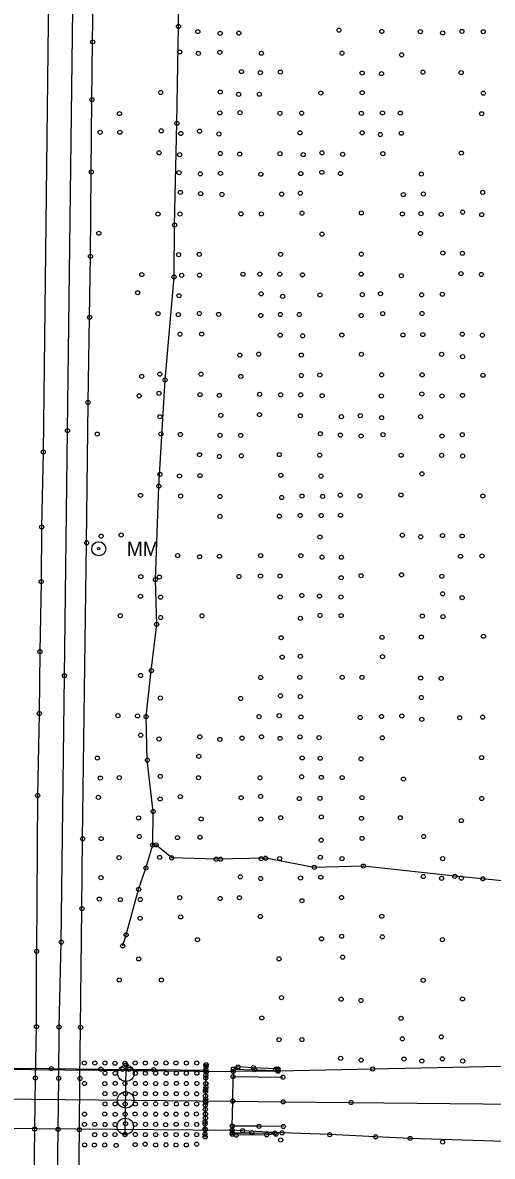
# Model space of a CAD drawing. Extents: x 20503438 to 20508873, y 7964251 to 7984667.
# Drawn here: x 20506709 to 20506939, y 7970510 to 7971064 of the extents above; entities that cross this region are included whole.
import ezdxf

# ---------------------------------------------------------------- set-up
doc = ezdxf.new("R2010")
doc.units = 0
for name, color, linetype in [('Default', 7, 'Continuous'), ('SurBreakLine', 7, 'Continuous'), ('SurConcreteSlab', 7, 'Continuous'), ('SurDrainageArrowDown', 7, 'Continuous'), ('SurEdgeCurb', 7, 'Continuous'), ('SurEdgeRoadPaved', 7, 'Continuous'), ('SurEdgeShoulderPaved', 7, 'Continuous'), ('SurMiscStructureLine', 7, 'Continuous'), ('SurPointsNonDTM', 7, 'Continuous'), ('SurRoadPoints', 7, 'Continuous'), ('SurSurveyPoints', 7, 'Continuous')]:
    doc.layers.add(name, color=color, linetype=linetype)

msp = doc.modelspace()

# ---------------------------------------------------------------- linework, layer by layer
at = {"layer": 'Default'}
for points in [[(20506547.88, 7970554.53), (20506572.65, 7970554.27), (20506585.43, 7970554.14), (20506588.53, 7970554.11), (20506597.54, 7970554.01), (20506622.7, 7970553.75), (20506647.69, 7970553.49), (20506671.75, 7970553.24), (20506675.06, 7970553.21), (20506697.9, 7970552.97), (20506723.46, 7970552.7), (20506747.59, 7970552.45), (20506758.15, 7970552.34), (20506761.36, 7970552.31), (20506773.31, 7970552.19), (20506798.95, 7970551.92)], [(20506759.38, 7970520.39), (20506759.87, 7970554.42)]]:
    msp.add_lwpolyline(points, dxfattribs=at)
at = {"layer": 'SurBreakLine'}
for points in [[(20506748.06, 7973121.35), (20506742.68, 7972730.78), (20506738.51, 7972374.69), (20506737.86, 7972337.8), (20506736.71, 7972242.37), (20506735.23, 7972125.23), (20506734.95, 7972091.62), (20506733.69, 7971999.07), (20506733.06, 7971941.23), (20506731.39, 7971811.28), (20506730.1, 7971695.4), (20506729.05, 7971627.9), (20506728.3, 7971561.44), (20506726.5, 7971429.38), (20506726.18, 7971406.05), (20506723.05, 7971149.78), (20506722.41, 7971105.59), (20506719.46, 7970853.94), (20506718.67, 7970817.35), (20506718.46, 7970790.57), (20506717.85, 7970756.37), (20506717.5, 7970726.21), (20506716.72, 7970686.1), (20506716.2, 7970609.97)], [(20506714.98, 7970498.15), (20506715.31, 7970523.15), (20506715.64, 7970548.14), (20506716.17, 7970573.14), (20506716.2, 7970609.97)], [(20506811.98, 7970536.78), (20506836.56, 7970536.45), (20506869.67, 7970536.14), (20506950.37, 7970535.31), (20507049.63, 7970534.39), (20507058.31, 7970534.32), (20507111.05, 7970533.67), (20507192.54, 7970532.87), (20507207.39, 7970532.69), (20507231.1, 7970532.4), (20507325.24, 7970531.28), (20507332.71, 7970531.28)]]:
    msp.add_lwpolyline(points, dxfattribs=at)
at = {"layer": 'SurConcreteSlab'}
msp.add_lwpolyline([(20506798.52, 7970519.31), (20506798.57, 7970522.82), (20506798.65, 7970528.53), (20506798.68, 7970530.51), (20506798.76, 7970536.08), (20506798.78, 7970537.9), (20506798.87, 7970543.56), (20506798.89, 7970545.35), (20506798.97, 7970551.07), (20506799.03, 7970554.55), (20506798.88, 7970554.59), (20506798.86, 7970553.66), (20506798.84, 7970552.02), (20506798.8, 7970549.47), (20506798.78, 7970548.08), (20506798.74, 7970545.35), (20506798.7, 7970542.47), (20506798.69, 7970541.61), (20506798.65, 7970539.26), (20506798.62, 7970536.82), (20506798.59, 7970534.87), (20506798.56, 7970532.83), (20506798.53, 7970530.49), (20506798.47, 7970526.6), (20506798.46, 7970525.63), (20506798.42, 7970523.16), (20506798.39, 7970520.69), (20506798.37, 7970519.38), (20506798.37, 7970519.31)], close=True, dxfattribs=at)
for points in [[(20506811.98, 7970536.78), (20506812.11, 7970548.77), (20506836.45, 7970548.51)], [(20506836.66, 7970524.4), (20506824.75, 7970524.5), (20506811.75, 7970524.61), (20506811.98, 7970536.78)]]:
    msp.add_lwpolyline(points, dxfattribs=at)
at = {"layer": 'SurDrainageArrowDown'}
for points in [[(20506758.23, 7970612.66), (20506759.96, 7970618.07), (20506766.03, 7970640.28), (20506769.58, 7970650.69), (20506772.91, 7970661.98), (20506773.11, 7970678.32), (20506770.25, 7970703.37), (20506769.67, 7970724.66), (20506772.21, 7970747.11), (20506774.83, 7970769.77), (20506774.2, 7970791.54), (20506775.89, 7970837.25), (20506778.93, 7970889.1), (20506783.31, 7970939.45), (20506783.6, 7970964.79), (20506784.75, 7971014.54), (20506785.47, 7971061.82), (20506786.12, 7971108.98), (20506786.8, 7971156.01), (20506790.11, 7971182.82)], [(20507116.88, 7970623.21), (20507090.46, 7970622.38), (20507065.73, 7970627.27), (20507017.24, 7970635.91), (20506968.26, 7970641.97), (20506920.38, 7970646.65), (20506875.75, 7970651.65), (20506851.74, 7970651.03), (20506827.96, 7970655.49), (20506803.89, 7970655), (20506782.2, 7970655.65), (20506774.48, 7970661.98)]]:
    msp.add_lwpolyline(points, dxfattribs=at)
at = {"layer": 'SurEdgeCurb'}
for points in [[(20506812.15, 7970551.34), (20506812.27, 7970552.48), (20506822.65, 7970552.17), (20506834.02, 7970551.82)], [(20506834.07, 7970552.54), (20506833.84, 7970552.52), (20506833.01, 7970552.54), (20506821.98, 7970553.15), (20506814.51, 7970553.51), (20506812.27, 7970552.48)], [(20506811.7, 7970522.63), (20506811.72, 7970521.27), (20506821.27, 7970521.38), (20506832.49, 7970521.2)], [(20506833.12, 7970520.69), (20506828.47, 7970520.36), (20506813.66, 7970520.17), (20506811.75, 7970520.59), (20506811.72, 7970521.27)]]:
    msp.add_lwpolyline(points, dxfattribs=at)
at = {"layer": 'SurEdgeRoadPaved'}
for points in [[(20506728.28, 7970614.49), (20506729.78, 7970744.63), (20506731.29, 7970864.38), (20506734.84, 7971147.58), (20506737.24, 7971344.61), (20506737.94, 7971398.74)], [(20506726.38, 7970498), (20506726.71, 7970523), (20506727.04, 7970547.99), (20506727.17, 7970572.99), (20506728.28, 7970614.49)], [(20506943.03, 7970553.66), (20506880.3, 7970552.49), (20506834.09, 7970551.42), (20506812.15, 7970551.34), (20506812.11, 7970548.77)], [(20507198.82, 7970507.47), (20507189.01, 7970511.11), (20507101.56, 7970512.15), (20507070.48, 7970513.15), (20507027.06, 7970514.59), (20506998.05, 7970515.48), (20506954.74, 7970516.79), (20506898.56, 7970518.58), (20506881.71, 7970519.38), (20506859.24, 7970520.44), (20506836.06, 7970521.3), (20506816.8, 7970522.35), (20506811.7, 7970522.63), (20506811.75, 7970524.61)]]:
    msp.add_lwpolyline(points, dxfattribs=at)
at = {"layer": 'SurEdgeShoulderPaved'}
for points in [[(20506738.37, 7970630.83), (20506738.67, 7970664.94), (20506740.63, 7970809.56), (20506741.32, 7970878.14), (20506742.07, 7970919.76), (20506742.54, 7970949.49), (20506742.91, 7970990.73), (20506743.22, 7971026.05), (20506743.58, 7971054.27), (20506744.17, 7971096.69), (20506744.47, 7971121.99), (20506745.87, 7971241.09), (20506746.19, 7971263.55), (20506746.45, 7971286), (20506746.82, 7971317), (20506747.35, 7971345.54), (20506747.87, 7971398.62)], [(20506736.83, 7970497.86), (20506737.1, 7970522.86), (20506737.39, 7970547.85), (20506737.72, 7970572.85), (20506738.37, 7970630.83)]]:
    msp.add_lwpolyline(points, dxfattribs=at)
at = {"layer": 'SurMiscStructureLine'}
for p, q in [((20506534.5, 7970553.84), (20506812.15, 7970551.34)), ((20506534.35, 7970539.62), (20506811.98, 7970536.78)), ((20506534.18, 7970525.11), (20506811.7, 7970522.63))]:
    msp.add_line(p, q, dxfattribs=at)
at = {"layer": 'SurPointsNonDTM'}
for centre in [(20506723.46, 7970552.7), (20506747.59, 7970552.45), (20506758.15, 7970552.34), (20506759.87, 7970554.42), (20506761.36, 7970552.31), (20506773.31, 7970552.19), (20506798.95, 7970551.92), (20506759.38, 7970520.39)]:
    msp.add_circle(centre, 1, dxfattribs=at)
at = {"layer": 'SurRoadPoints'}
for centre, radius in [((20506746.53, 7970806.66), 3.43), ((20506746.53, 7970806.66), 0.571), ((20506759.85, 7970550.43), 4), ((20506759.69, 7970537.41), 4), ((20506759.49, 7970524.44), 4)]:
    msp.add_circle(centre, radius, dxfattribs=at)
at = {"layer": 'SurSurveyPoints'}
for centre in [(20506785.47, 7971061.82), (20506794.91, 7971059.34), (20506805.81, 7971058.46), (20506814.94, 7971058.57), (20506863.85, 7971060.04), (20506884.76, 7971059.36), (20506903.54, 7971059.31), (20506914.41, 7971058.67), (20506923.85, 7971059.42), (20506934.25, 7971059.26), (20506743.58, 7971054.27), (20506786.03, 7971049.4), (20506795.15, 7971048.67), (20506805.64, 7971049.15), (20506825.97, 7971048.74), (20506865.28, 7971048.8), (20506894.39, 7971047.97), (20506816.25, 7971039.8), (20506825.47, 7971039.24), (20506835.18, 7971039.55), (20506875.12, 7971039.05), (20506884.59, 7971038.81), (20506904.8, 7971039.52), (20506923.49, 7971039.32), (20506776.78, 7971029.57), (20506805.88, 7971029.77), (20506814.84, 7971028.68), (20506824.97, 7971028.71), (20506854.97, 7971029.29), (20506875.14, 7971029.44), (20506934.32, 7971029.24), (20506743.22, 7971026.05), (20506756.69, 7971019.29), (20506805.64, 7971019.6), (20506815.53, 7971019.74), (20506835, 7971019.42), (20506845.63, 7971019.48), (20506874.75, 7971019.42), (20506885.07, 7971019.6), (20506893.79, 7971019.53), (20506933.49, 7971019.2), (20506784.75, 7971014.54), (20506747.23, 7971010.12), (20506756.87, 7971010.15), (20506777.09, 7971010.83), (20506786.64, 7971009.56), (20506795.76, 7971010.66), (20506805.2, 7971009.3), (20506844.78, 7971009.85), (20506875.13, 7971009.87), (20506884.02, 7971009.06), (20506894.24, 7971009.67), (20506775.96, 7971000.08), (20506855.49, 7971000.11), (20506923.54, 7970999.98), (20506786.07, 7970999.2), (20506805.94, 7970999.78), (20506815.33, 7970999.48), (20506835.01, 7970999.68), (20506846.36, 7970999.24), (20506865.63, 7970999.35), (20506885.25, 7970999.7), (20506742.91, 7970990.73), (20506785.76, 7970990.43), (20506796.18, 7970989.85), (20506805.99, 7970990.03), (20506825.68, 7970989.64), (20506845.18, 7970989.95), (20506855.46, 7970990.62), (20506864.56, 7970990.02), (20506903.98, 7970989.73), (20506786.4, 7970980.75), (20506796.29, 7970980.18), (20506806.7, 7970979.76), (20506835.84, 7970979.93), (20506844.94, 7970980.41), (20506895.24, 7970979.69), (20506905.04, 7970979.99), (20506933.99, 7970980.82), (20506775.53, 7970970.2), (20506786.23, 7970970.21), (20506815.97, 7970970.28), (20506825.97, 7970970.26), (20506845.75, 7970970.63), (20506874.78, 7970970.73), (20506894.79, 7970970.24), (20506903.85, 7970970.38), (20506913.71, 7970970.01), (20506924.23, 7970971.12), (20506933.52, 7970969.93), (20506783.6, 7970964.79), (20506746.59, 7970960.81), (20506855.51, 7970960.34), (20506903.62, 7970960.69), (20506785.53, 7970950.33), (20506795.6, 7970950.47), (20506835.33, 7970950.46), (20506874.69, 7970950.6), (20506914.52, 7970951.18), (20506924.09, 7970951.04), (20506742.54, 7970949.49), (20506767.57, 7970940.62), (20506783.31, 7970939.45), (20506787.06, 7970940.23), (20506795.76, 7970940.34), (20506816.95, 7970940.78), (20506825.18, 7970940.82), (20506834.96, 7970940.82), (20506846, 7970940.5), (20506874.65, 7970940.81), (20506894.29, 7970940.06), (20506923.38, 7970941.1), (20506933.34, 7970940.68), (20506765.56, 7970931.76), (20506785.72, 7970930.27), (20506825.83, 7970931.23), (20506836.34, 7970929.99), (20506854.51, 7970930.66), (20506875.17, 7970930.79), (20506884.07, 7970931.25), (20506904.23, 7970930.74), (20506914.22, 7970931.02), (20506742.07, 7970919.76), (20506775.47, 7970921.54), (20506785.41, 7970921.07), (20506795.65, 7970921.62), (20506805.07, 7970921.16), (20506825.65, 7970920.65), (20506835.24, 7970921.11), (20506844.44, 7970921.1), (20506874.65, 7970920.64), (20506885.18, 7970921.56), (20506904.38, 7970921.62), (20506786.26, 7970911.52), (20506796.84, 7970911.54), (20506904.75, 7970911.32), (20506924, 7970911.5), (20506835.11, 7970911.01), (20506846.15, 7970910.69), (20506865.19, 7970911.05), (20506895.04, 7970911.14), (20506933.78, 7970911.03), (20506815.42, 7970901.25), (20506824.64, 7970901.73), (20506845.43, 7970901.28), (20506874.78, 7970901.67), (20506913.95, 7970901.65), (20506924.16, 7970900.5), (20506767.55, 7970890.88), (20506776.36, 7970891.95), (20506796.49, 7970891.98), (20506815.89, 7970890.88), (20506845.49, 7970891.33), (20506854.5, 7970891.55), (20506884.7, 7970891.65), (20506904.44, 7970891.62), (20506934.12, 7970891.45), (20506778.93, 7970889.1), (20506741.32, 7970878.14), (20506766.29, 7970881.4), (20506775.97, 7970882.6), (20506795.98, 7970881.99), (20506805.38, 7970881.58), (20506825.15, 7970882.13), (20506835.35, 7970881.89), (20506845.12, 7970881.85), (20506855.59, 7970881.41), (20506884.49, 7970881.34), (20506904.26, 7970882.3), (20506914.09, 7970881.28), (20506924.13, 7970881.59), (20506776.41, 7970871.16), (20506806.13, 7970871.84), (20506825.04, 7970872.17), (20506844.91, 7970871.64), (20506864.99, 7970871.2), (20506874.24, 7970871.68), (20506884.63, 7970870.66), (20506903.65, 7970871.22), (20506731.29, 7970864.38), (20506745.83, 7970862.7), (20506776.89, 7970862.76), (20506786.39, 7970862.51), (20506805.78, 7970862.1), (20506815.82, 7970862.05), (20506854.75, 7970862.86), (20506864.51, 7970862.19), (20506874.63, 7970861.71), (20506885.32, 7970862.39), (20506914.13, 7970861.72), (20506924, 7970862.36), (20506719.46, 7970853.94), (20506795.72, 7970852.6), (20506805.47, 7970851.74), (20506816.18, 7970852.07), (20506834.68, 7970852.67), (20506854.41, 7970852.38), (20506894.17, 7970852.35), (20506913.91, 7970852.32), (20506924.19, 7970851.98), (20506776.4, 7970843), (20506785.96, 7970842.17), (20506796, 7970842.41), (20506835.44, 7970842.59), (20506855.03, 7970842.13), (20506904.34, 7970843.29), (20506775.89, 7970837.25), (20506766.94, 7970832.73), (20506786.49, 7970832.44), (20506805.76, 7970832.19), (20506835.87, 7970831.69), (20506845.78, 7970832.42), (20506855.81, 7970832.26), (20506864.5, 7970832.83), (20506874.03, 7970832.55), (20506894.09, 7970832.98), (20506934.05, 7970832.44), (20506844.86, 7970822.93), (20506855.12, 7970822.92), (20506864.57, 7970823.04), (20506718.67, 7970817.35), (20506805.69, 7970822.52), (20506834.74, 7970822.57), (20506747.74, 7970812.82), (20506757.52, 7970813.4), (20506854.55, 7970812.43), (20506894.76, 7970813.29), (20506903.74, 7970812.49), (20506914.38, 7970813.12), (20506923.96, 7970812.89), (20506740.63, 7970809.56), (20506785.05, 7970803.35), (20506795.77, 7970802.78), (20506805.5, 7970803.01), (20506825.61, 7970803.34), (20506845.18, 7970803.25), (20506855.57, 7970802.54), (20506865.02, 7970802.52), (20506923.15, 7970803.02), (20506933.63, 7970803.12), (20506718.46, 7970790.57), (20506767.1, 7970793.05), (20506774.2, 7970791.54), (20506776.18, 7970792.85), (20506814.97, 7970793.13), (20506825.49, 7970793.33), (20506835.07, 7970793.32), (20506864.91, 7970792.51), (20506874.6, 7970793.48), (20506894.36, 7970793.95), (20506914.02, 7970793.2), (20506914.4, 7970784.66), (20506766.91, 7970783.46), (20506776.79, 7970783.01), (20506835.11, 7970783.11), (20506845.68, 7970783.82), (20506854.29, 7970783.5), (20506864.84, 7970783.11), (20506923.93, 7970782.75), (20506757.1, 7970774), (20506776.75, 7970773.1), (20506796.98, 7970773.89), (20506854.59, 7970774.05), (20506864.9, 7970774.02), (20506904.53, 7970773.79), (20506914.58, 7970773.53), (20506774.83, 7970769.77), (20506845.01, 7970772.68), (20506835.62, 7970763.21), (20506884.8, 7970763.43), (20506904.01, 7970763.53), (20506934.37, 7970763.91), (20506717.85, 7970756.37), (20506836.08, 7970753.73), (20506844.97, 7970754.11), (20506885.07, 7970753.96), (20506772.21, 7970747.11), (20506729.78, 7970744.63), (20506766.96, 7970744.77), (20506825.64, 7970743.75), (20506844.73, 7970743.9), (20506865.39, 7970743.87), (20506875.03, 7970743.82), (20506903.68, 7970743.49), (20506913.73, 7970743.33), (20506835.27, 7970734.82), (20506844.99, 7970734.41), (20506776.6, 7970733.77), (20506815.79, 7970733.52), (20506904, 7970733.99), (20506717.5, 7970726.21), (20506755.9, 7970725.12), (20506765.49, 7970725), (20506769.67, 7970724.66), (20506824.82, 7970724.65), (20506834.65, 7970725.15), (20506845.25, 7970724.52), (20506874.19, 7970724.23), (20506884.58, 7970724.73), (20506894.52, 7970724.98), (20506904.27, 7970723.33), (20506922.76, 7970724.1), (20506933.97, 7970724.41), (20506767, 7970715.6), (20506775.96, 7970713.72), (20506795.92, 7970714.78), (20506805.68, 7970713.54), (20506816.45, 7970714.16), (20506826, 7970714.78), (20506835.06, 7970714), (20506844.8, 7970714.74), (20506854.12, 7970714.38), (20506884.94, 7970714.31), (20506745.89, 7970704.41), (20506770.25, 7970703.37), (20506795.4, 7970705.25), (20506845.87, 7970704.47), (20506854.66, 7970704.33), (20506874.55, 7970704.03), (20506933.48, 7970704.64), (20506776.58, 7970695.46), (20506747.31, 7970694.64), (20506756.55, 7970694.85), (20506795.26, 7970694.8), (20506825.23, 7970694.74), (20506845.63, 7970695.25), (20506855.19, 7970694.96), (20506865.36, 7970694.89), (20506895.31, 7970694.16), (20506716.72, 7970686.1), (20506746.36, 7970685.23), (20506776.53, 7970684.45), (20506786.38, 7970685.59), (20506816.06, 7970685.04), (20506825.54, 7970685.67), (20506844.42, 7970684.62), (20506854.55, 7970684.73), (20506875.03, 7970685.1), (20506933.49, 7970684.64), (20506766.03, 7970675.16), (20506773.11, 7970678.32), (20506796.55, 7970674.67), (20506825.69, 7970674.61), (20506835.4, 7970675.24), (20506855.23, 7970675.6), (20506874.81, 7970674.93), (20506893.72, 7970675.25), (20506923.6, 7970673.88), (20506738.67, 7970664.94), (20506747.75, 7970665.09), (20506766.32, 7970666.11), (20506785.01, 7970665.56), (20506795.98, 7970665.74), (20506855.14, 7970664.31), (20506875.11, 7970665.16), (20506905.21, 7970666.08), (20506772.91, 7970661.98), (20506774.48, 7970661.98), (20506756.49, 7970655.77), (20506776.31, 7970655.87), (20506782.2, 7970655.65), (20506803.89, 7970655), (20506805.97, 7970655), (20506825.86, 7970655.26), (20506827.96, 7970655.49), (20506834.88, 7970655.3), (20506851.74, 7970651.03), (20506854.73, 7970655.91), (20506865.35, 7970655.29), (20506875.75, 7970651.65), (20506914.43, 7970655.27), (20506747.64, 7970646), (20506769.58, 7970650.69), (20506815.71, 7970646.38), (20506825.63, 7970645.58), (20506845.04, 7970645.82), (20506854.96, 7970646.19), (20506904.98, 7970646.53), (20506913.92, 7970645.67), (20506920.38, 7970646.65), (20506923.53, 7970645.72), (20506766.03, 7970640.28), (20506934.05, 7970645.41), (20506746.83, 7970635.52), (20506757.08, 7970635.26), (20506766.86, 7970635.3), (20506786.09, 7970636.19), (20506805.81, 7970635.8), (20506815.22, 7970636.18), (20506845.74, 7970634.71), (20506865.04, 7970636.27), (20506738.37, 7970630.83), (20506766.76, 7970626.14), (20506786.56, 7970626.82), (20506825.43, 7970626.99), (20506884.73, 7970627.12), (20506759.96, 7970618.07), (20506728.28, 7970614.49), (20506758.23, 7970612.66), (20506794.74, 7970615.66), (20506855.28, 7970616.12), (20506865.11, 7970617.36), (20506885.03, 7970617.09), (20506914.32, 7970615.68), (20506716.2, 7970609.97), (20506865.62, 7970607.15), (20506766.09, 7970606.3), (20506834.55, 7970606.31), (20506756.55, 7970596.04), (20506777.08, 7970595.94), (20506904.91, 7970595.83), (20506835.77, 7970587.34), (20506864.89, 7970586.6), (20506874.52, 7970585.96), (20506924.1, 7970586.75), (20506826.15, 7970577.47), (20506894.15, 7970577.27), (20506716.17, 7970573.14), (20506727.17, 7970572.99), (20506737.72, 7970572.85), (20506913.8, 7970568.23), (20506834.56, 7970566.82), (20506845.73, 7970566.88), (20506894.75, 7970567.25), (20506864.66, 7970557.74), (20506895.54, 7970557.34), (20506914.29, 7970557.48), (20506739.57, 7970555.45), (20506744.65, 7970555.43), (20506749.56, 7970555.45), (20506754.48, 7970555.31), (20506759.36, 7970555.29), (20506764.35, 7970555.44), (20506769.3, 7970555.4), (20506774.39, 7970555.36), (20506779.36, 7970555.44), (20506784.25, 7970555.49), (20506789.36, 7970555.45), (20506794.39, 7970555.43), (20506798.84, 7970552.02), (20506798.86, 7970553.66), (20506798.88, 7970554.59), (20506799.03, 7970554.55), (20506812.15, 7970551.34), (20506812.27, 7970552.48), (20506814.51, 7970553.51), (20506821.98, 7970553.15), (20506822.65, 7970552.17), (20506833.01, 7970552.54), (20506833.84, 7970552.52), (20506834.02, 7970551.82), (20506834.07, 7970552.54), (20506834.09, 7970551.42), (20506874.63, 7970556.81), (20506880.3, 7970552.49), (20506904.29, 7970556.39), (20506924.21, 7970556.4), (20506715.64, 7970548.14), (20506727.04, 7970547.99), (20506737.39, 7970547.85), (20506749.55, 7970550.48), (20506754.56, 7970550.42), (20506764.42, 7970550.41), (20506769.34, 7970550.36), (20506774.36, 7970550.43), (20506779.45, 7970550.44), (20506784.39, 7970550.44), (20506789.3, 7970550.44), (20506794.44, 7970550.44), (20506798.78, 7970548.08), (20506798.8, 7970549.47), (20506798.97, 7970551.07), (20506812.11, 7970548.77), (20506836.45, 7970548.51), (20506836.45, 7970548.51), (20506739.58, 7970545.43), (20506749.5, 7970545.38), (20506749.58, 7970540.44), (20506754.54, 7970540.41), (20506754.58, 7970545.47), (20506759.32, 7970545.42), (20506759.51, 7970540.45), (20506764.33, 7970540.44), (20506764.36, 7970545.4), (20506769.32, 7970540.42), (20506769.35, 7970545.43), (20506774.28, 7970540.43), (20506774.34, 7970545.37), (20506779.3, 7970540.44), (20506779.36, 7970545.43), (20506784.4, 7970540.43), (20506784.46, 7970545.45), (20506789.31, 7970545.44), (20506789.37, 7970540.45), (20506794.32, 7970540.39), (20506794.44, 7970545.43), (20506798.69, 7970541.61), (20506798.7, 7970542.47), (20506798.74, 7970545.35), (20506798.87, 7970543.56), (20506798.89, 7970545.35), (20506749.57, 7970535.43), (20506754.56, 7970535.43), (20506759.44, 7970535.38), (20506764.44, 7970535.37), (20506769.38, 7970535.39), (20506774.36, 7970535.49), (20506779.34, 7970535.44), (20506784.46, 7970535.44), (20506789.4, 7970535.46), (20506794.33, 7970535.41), (20506798.59, 7970534.87), (20506798.62, 7970536.82), (20506798.65, 7970539.26), (20506798.76, 7970536.08), (20506798.78, 7970537.9), (20506811.98, 7970536.78), (20506836.56, 7970536.45), (20506869.67, 7970536.14), (20506739.6, 7970530.45), (20506749.49, 7970530.49), (20506754.58, 7970530.37), (20506759.47, 7970530.45), (20506764.29, 7970530.47), (20506769.27, 7970530.44), (20506774.3, 7970530.45), (20506779.44, 7970530.43), (20506784.27, 7970530.46), (20506789.44, 7970530.44), (20506794.24, 7970530.5), (20506798.53, 7970530.49), (20506798.56, 7970532.83), (20506798.68, 7970530.51), (20506739.59, 7970525.45), (20506744.57, 7970525.52), (20506749.63, 7970525.37), (20506754.51, 7970525.38), (20506759.61, 7970525.77), (20506764.3, 7970525.46), (20506769.4, 7970525.47), (20506774.34, 7970525.46), (20506779.26, 7970525.31), (20506784.32, 7970525.5), (20506789.44, 7970525.47), (20506794.38, 7970525.43), (20506798.46, 7970525.63), (20506798.47, 7970526.6), (20506798.65, 7970528.53), (20506811.75, 7970524.61), (20506824.75, 7970524.5), (20506836.66, 7970524.4), (20506715.31, 7970523.15), (20506726.71, 7970523), (20506737.1, 7970522.86), (20506744.56, 7970520.4), (20506749.61, 7970520.43), (20506754.47, 7970520.45), (20506759.38, 7970520.56), (20506764.42, 7970520.53), (20506769.32, 7970520.47), (20506774.32, 7970520.46), (20506779.27, 7970520.5), (20506784.32, 7970520.44), (20506789.39, 7970520.48), (20506794.34, 7970520.48), (20506798.37, 7970519.38), (20506798.39, 7970520.69), (20506798.42, 7970523.16), (20506798.52, 7970519.31), (20506798.57, 7970522.82), (20506811.7, 7970522.63), (20506811.72, 7970521.27), (20506811.75, 7970520.59), (20506813.66, 7970520.17), (20506816.8, 7970522.35), (20506821.27, 7970521.38), (20506828.47, 7970520.36), (20506832.49, 7970521.2), (20506833.12, 7970520.69), (20506836.06, 7970521.3), (20506859.24, 7970520.44), (20506881.71, 7970519.38), (20506898.56, 7970518.58), (20506739.64, 7970515.42), (20506744.43, 7970515.33), (20506749.48, 7970515.38), (20506755.05, 7970515.16), (20506764.33, 7970515.51), (20506769.22, 7970515.78), (20506774.35, 7970515.4), (20506779.35, 7970515.45), (20506784.29, 7970515.43), (20506789.31, 7970515.43), (20506794.3, 7970515.77), (20506835.35, 7970517.8), (20506914.44, 7970516.83)]:
    msp.add_circle(centre, 1, dxfattribs=at)

# ---------------------------------------------------------------- texts
at = {"layer": 'SurRoadPoints'}
msp.add_text('MM', height=6.995, rotation=360, dxfattribs=at).set_placement((20506760.24, 7970803.17))

doc.saveas('drawing.dxf')
